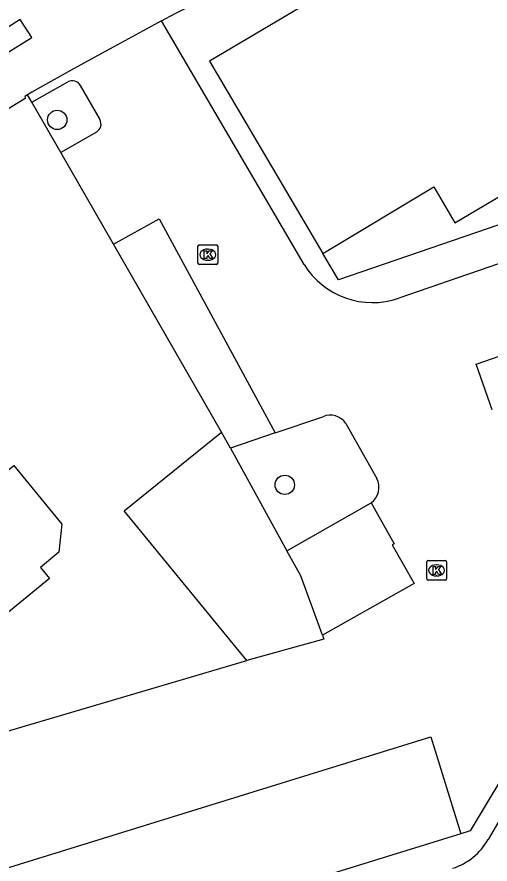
# Model space of a CAD drawing. Extents: x 159718 to 160783, y 383290 to 384030.
# Drawn here: x 159956.7 to 159980.6, y 383658.44 to 383701.23 of the extents above; entities that cross this region are included whole.
import ezdxf

# ---------------------------------------------------------------- set-up
doc = ezdxf.new("R2010")
doc.units = 0
for name, color, linetype in [('IMGEO_Boom', 7, 'Continuous'), ('IMGEO_Groenvoorziening', 7, 'Continuous'), ('IMGEO_Kolk', 7, 'Continuous'), ('IMGEO_Muur', 7, 'Continuous'), ('IMGEO_Pand', 7, 'Continuous'), ('IMGEO_Parkeervlak_open', 7, 'Continuous'), ('IMGEO_Rijbaan_lokaal_open', 7, 'Continuous'), ('IMGEO_Voetpad_open', 7, 'Continuous')]:
    doc.layers.add(name, color=color, linetype=linetype)

msp = doc.modelspace()

# ---------------------------------------------------------------- linework, layer by layer
at = {"layer": 'IMGEO_Boom'}
for centre in [(159958.73, 383696.031), (159970.228, 383677.595)]:
    msp.add_circle(centre, 0.489, dxfattribs=at)
at = {"layer": 'IMGEO_Groenvoorziening'}
msp.add_lwpolyline([(159958.918, 383694.377), (159957.451, 383696.929)], dxfattribs=at)
at = {"layer": 'IMGEO_Kolk'}
for p, q in [((159965.842, 383688.795), (159965.842, 383689.647)), ((159965.917, 383689.721), (159966.769, 383689.721)), ((159966.33, 383689.501), (159966.355, 383689.501)), ((159966.843, 383689.647), (159966.843, 383688.795)), ((159966.353, 383688.941), (159966.328, 383688.941)), ((159966.769, 383688.721), (159965.917, 383688.721)), ((159977.399, 383672.847), (159977.399, 383673.699)), ((159977.474, 383673.773), (159978.326, 383673.773)), ((159977.887, 383673.553), (159977.912, 383673.553)), ((159978.4, 383673.699), (159978.4, 383672.847)), ((159978.326, 383672.773), (159977.474, 383672.773)), ((159977.91, 383672.993), (159977.885, 383672.993))]:
    msp.add_line(p, q, dxfattribs=at)
for points in [[(159965.842, 383688.795), (159965.842, 383689.647)], [(159965.917, 383689.721), (159966.769, 383689.721)], [(159966.163, 383689.421), (159966.286, 383689.421), (159966.286, 383689.27), (159966.416, 383689.421), (159966.58, 383689.421), (159966.434, 383689.27), (159966.587, 383689.021), (159966.435, 383689.021), (159966.35, 383689.185), (159966.286, 383689.118), (159966.286, 383689.021), (159966.163, 383689.021), (159966.163, 383689.421)], [(159966.843, 383689.647), (159966.843, 383688.795)], [(159966.769, 383688.721), (159965.917, 383688.721)], [(159977.399, 383672.847), (159977.399, 383673.699)], [(159977.474, 383673.773), (159978.326, 383673.773)], [(159978.4, 383673.699), (159978.4, 383672.847)], [(159977.72, 383673.473), (159977.843, 383673.473), (159977.843, 383673.322), (159977.973, 383673.473), (159978.137, 383673.473), (159977.991, 383673.322), (159978.144, 383673.073), (159977.992, 383673.073), (159977.907, 383673.237), (159977.843, 383673.17), (159977.843, 383673.073), (159977.72, 383673.073), (159977.72, 383673.473)], [(159978.326, 383672.773), (159977.474, 383672.773)]]:
    msp.add_lwpolyline(points, dxfattribs=at)
for centre, start, end in [((159965.919, 383689.645), 91.552, 178.448), ((159965.919, 383689.645), 91.552, 178.448), ((159966.767, 383689.645), 1.552, 88.448), ((159966.767, 383689.645), 1.552, 88.448), ((159965.919, 383688.797), 181.552, 268.448), ((159965.919, 383688.797), 181.552, 268.448), ((159966.767, 383688.797), 271.552, 358.448), ((159966.767, 383688.797), 271.552, 358.448), ((159977.476, 383673.697), 91.552, 178.448), ((159977.476, 383673.697), 91.552, 178.448), ((159978.324, 383673.697), 1.552, 88.448), ((159978.324, 383673.697), 1.552, 88.448), ((159977.476, 383672.849), 181.552, 268.448), ((159977.476, 383672.849), 181.552, 268.448), ((159978.324, 383672.849), 271.552, 358.448), ((159978.324, 383672.849), 271.552, 358.448)]:
    msp.add_arc(centre, 0.0765, start, end, dxfattribs=at)
for centre, major_axis, ratio, start_param, end_param in [((159966.329, 383689.221), (-0.387, 0.002), 0.722429, 4.712389, 7.853982), ((159966.354, 383689.221), (-0.39, 0.002), 0.717154, 1.570796, 4.712389), ((159977.886, 383673.273), (-0.387, 0.002), 0.722429, 4.712389, 7.853982), ((159977.911, 383673.273), (-0.39, 0.002), 0.717154, 1.570796, 4.712389)]:
    msp.add_ellipse(centre, major_axis=major_axis, ratio=ratio, start_param=start_param, end_param=end_param, dxfattribs=at)
at = {"layer": 'IMGEO_Muur'}
for points in [[(159957.451, 383696.929), (159957.338, 383697.125)], [(159958.918, 383694.377), (159957.451, 383696.929)], [(159961.575, 383689.757), (159958.918, 383694.377)], [(159967.035, 383680.261), (159961.575, 383689.757)], [(159941.932, 383660.938), (159968.311, 383668.717)]]:
    msp.add_lwpolyline(points, dxfattribs=at)
at = {"layer": 'IMGEO_Pand'}
for points in [[(159984.058, 383709.441), (159966.423, 383699.003), (159972.153, 383689.288)], [(159972.153, 383689.288), (159977.766, 383692.656), (159978.816, 383690.833), (159984.547, 383694.216), (159985.667, 383692.315)], [(159947.189, 383680.672), (159947.373, 383681.161), (159949.395, 383682.817), (159949.746, 383682.782), (159950.04, 383683.022), (159954.824, 383677.181), (159956.533, 383678.569), (159958.961, 383675.607), (159958.821, 383674.187), (159957.886, 383673.42), (159958.337, 383672.871), (159955.515, 383670.557), (159953.176, 383673.411), (159948.135, 383669.278), (159946.764, 383670.947), (159944.4, 383673.832), (159945.924, 383675.08), (159943.687, 383677.811), (159944.711, 383678.65), (159945.008, 383679.437), (159945.677, 383679.985), (159946.278, 383679.926), (159947.189, 383680.672)], [(159968.311, 383668.717), (159962.116, 383676.286), (159967.035, 383680.261)], [(159967.482, 383679.45), (159967.035, 383680.261)], [(159967.482, 383679.45), (159970.337, 383674.267)], [(159972.128, 383669.993), (159971.035, 383673), (159970.337, 383674.267)], [(159972.128, 383669.993), (159972.196, 383669.805), (159968.311, 383668.717)]]:
    msp.add_lwpolyline(points, dxfattribs=at)
at = {"layer": 'IMGEO_Parkeervlak_open'}
for points in [[(159967.035, 383680.261), (159961.575, 383689.757)], [(159969.751, 383680.222), (159967.482, 383679.45)], [(159970.337, 383674.267), (159974.595, 383676.679)], [(159979.124, 383659.971), (159932.033, 383645.41)]]:
    msp.add_lwpolyline(points, dxfattribs=at)
at = {"layer": 'IMGEO_Rijbaan_lokaal_open'}
for points in [[(159963.994, 383701.036), (159961.589, 383699.721), (159961.157, 383699.485), (159959.408, 383698.529), (159957.449, 383697.435), (159957.229, 383697.292)], [(159971.201, 383688.728), (159963.994, 383701.036)], [(159957.451, 383696.929), (159959.274, 383697.946)], [(159959.899, 383697.775), (159960.882, 383696.046)], [(159957.451, 383696.929), (159957.338, 383697.125), (159957.229, 383697.292)], [(159960.715, 383695.414), (159958.918, 383694.377)], [(159997.402, 383695.359), (159992, 383692.663), (159991.164, 383692.234), (159986.553, 383690.663), (159975.997, 383687.019)], [(159961.575, 383689.757), (159958.918, 383694.377)], [(159961.575, 383689.757), (159963.882, 383691.025), (159969.751, 383680.222)], [(159980.702, 383681.387), (159979.893, 383683.694), (159993.475, 383688.399), (159994.032, 383688.579)], [(160027.842, 383682.419), (159985.149, 383667.63), (159980.501, 383659.678)], [(159969.751, 383680.222), (159972.156, 383681.036)], [(159973.311, 383680.689), (159974.88, 383677.922)], [(159974.595, 383676.679), (159975.75, 383674.621), (159975.65, 383674.566), (159976.76, 383672.617), (159972.128, 383669.993)], [(159941.932, 383660.938), (159968.311, 383668.717)], [(159985.033, 383668.507), (159984.513, 383668.305), (159979.602, 383660.119), (159979.124, 383659.971)], [(159930.577, 383650.322), (159977.611, 383664.866), (159979.124, 383659.971)]]:
    msp.add_lwpolyline(points, dxfattribs=at)
for centre, radius, start, end in [((159959.504, 383697.558), 0.451, 28.7248, 120.6719), ((159960.481, 383695.814), 0.464, 300.3566, 30.0403), ((159974.671, 383690.883), 4.085, 211.8382, 288.9359), ((159972.536, 383680.205), 0.914, 31.9954, 114.5606), ((159973.99, 383677.472), 0.998, 307.3635, 26.8089), ((159977.727, 383661.263), 3.195, 287.8971, 330.2521)]:
    msp.add_arc(centre, radius, start, end, dxfattribs=at)
at = {"layer": 'IMGEO_Voetpad_open'}
for points in [[(159963.994, 383701.036), (159964.692, 383701.406), (159964.818, 383701.469), (159966.409, 383702.267), (159971.948, 383705.044), (159977.196, 383707.665), (159981.364, 383709.727), (159989.085, 383713.586)], [(159956.855, 383701.103), (159952.41, 383698.269), (159952.952, 383697.421), (159957.446, 383700.188), (159956.855, 383701.103)], [(159957.229, 383697.292), (159957.096, 383697.206), (159957.105, 383697.103), (159950.013, 383692.747), (159949.935, 383692.877), (159946.711, 383690.646), (159946.639, 383690.738), (159943.91, 383688.504), (159939.271, 383684.671), (159936.81, 383682.656), (159936.875, 383682.563), (159934.805, 383680.811), (159933.79, 383679.853)], [(159985.667, 383692.315), (159972.948, 383687.947), (159972.153, 383689.288)]]:
    msp.add_lwpolyline(points, dxfattribs=at)

doc.saveas('drawing.dxf')
